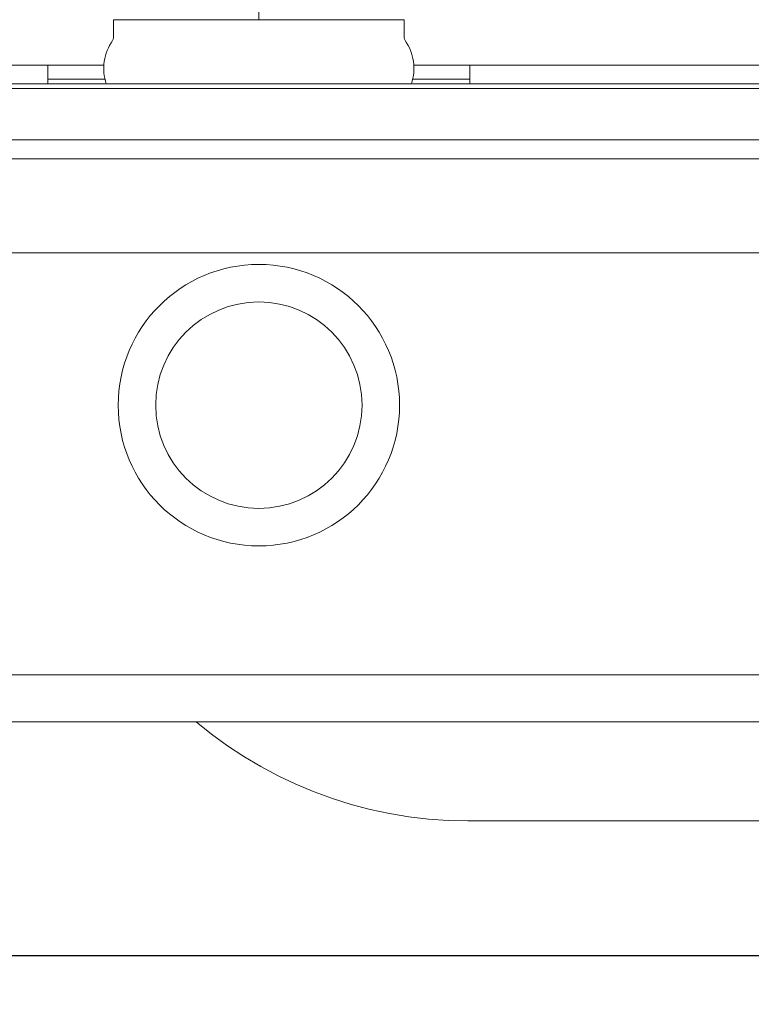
# Model space of a CAD drawing. Header units: millimetres. Extents: x 28291 to 177760, y -399809 to -170937.
# Tile 748 of 905: x 73828 to 73844, y -194641 to -194620. Entities that reach past the tile are written whole.
import ezdxf

# ---------------------------------------------------------------- set-up
doc = ezdxf.new("R2010")
doc.units = ezdxf.units.MM
doc.linetypes.add('DASHDOT', pattern=[25.4, 12.7, -6.35, 0, -6.35])
doc.layers.get('0').update_dxf_attribs({"lineweight": 0})
doc.layers.add('!! 0_ Istn-okna - wymienione', color=9, linetype='Continuous', lineweight=13, true_color=0x808080)
for name, color, linetype, lineweight in [('!! 0_ Istn-sciany', 3, 'Continuous', 30), ('!! 0_Osie', 1, 'DASHDOT', 13), ('0-osie-liniA', 14, 'DASHDOT', 5)]:
    doc.layers.add(name, color=color, linetype=linetype, lineweight=lineweight)
doc.layers.add('!!_@ wypos sanit nd', color=7, linetype='Continuous', lineweight=0, plot=False)
doc.styles.add('TXT', font='simplex.shx')
doc.dimstyles.new('DIM50', dxfattribs={"dimscale": 5, "dimtxt": 2.5, "dimasz": 1.5, "dimexe": 0, "dimexo": 0, "dimgap": 0.5, "dimtad": 1, "dimdec": 4, "dimrnd": 0.5, "dimdsep": 46, "dimtxsty": 'TXT', "dimblk1": 'TICK1', "dimblk2": 'TICK1', "dimsah": 1, "dimcen": 0, "dimse1": 1, "dimse2": 1, "dimclrd": 1, "dimclre": 7, "dimclrt": 9, "dimadec": 0, "dimazin": 0, "dimtfac": 1, "dimtdec": 4, "dimtmove": 2, "dimatfit": 3, "dimldrblk": 'TICK1', "dimfxl": 1, "dimtolj": 1, "dimarcsym": 0})

# ---------------------------------------------------------------- blocks, each defined once
blk = doc.blocks.new('A$Cff2eaf8b')
for points in [[(-0.18941, 0.08863), (-0.04454, 0.08863), (-0.04035, 0.08853), (-0.03617, 0.08824), (-0.032, 0.08775), (-0.02786, 0.08707), (-0.02376, 0.08619), (-0.0197, 0.08513), (-0.0157, 0.08388), (-0.01176, 0.08244), (-0.00789, 0.08082), (-0.0041, 0.07902), (-0.0004, 0.07705), (0.0032, 0.0749), (0.0067, 0.0726), (0.01009, 0.07012), (0.01337, 0.0675)], [(0.16493, 0.0675), (-0.16477, 0.0675)], [(-0.11847, -0.0325), (-0.11847, 0.0575), (0.11153, 0.0575), (0.11153, -0.0325)], [(-0.16, -0.0355), (-0.16, -0.0325), (0.16, -0.0325), (0.16, -0.0355)], [(0.16, -0.0555), (0.157, -0.0525), (0.16, -0.0525), (-0.16, -0.0525), (-0.157, -0.0525), (-0.16, -0.0555)], [(0.10602, -0.0525), (0.10602, -0.05658), (-0.11847, -0.05658)], [(-0.045, -0.0725), (-0.045, -0.0685)], [(0.045, -0.0685), (0.045, -0.0725)], [(-0.03305, -0.0725), (-0.16, -0.0725), (-0.16, -0.0695)], [(-0.045, -0.0695), (-0.03283, -0.0695)], [(0.03283, -0.0695), (0.045, -0.0695)], [(0.16, -0.0695), (0.16, -0.0725), (0.03305, -0.0725)]]:
    blk.add_lwpolyline(points)
blk.add_lwpolyline([(-0.11847, -0.0685), (0.11153, -0.0685), (0.11153, -0.0675), (-0.11847, -0.0675)], close=True)
blk.add_lwpolyline([(-0.04, -0.0685), (-0.03255, -0.0685, 0.236962), (-0.03118, -0.07775, -0.154353), (-0.031, -0.07832), (-0.031, -0.08218), (0.031, -0.08218), (0.031, -0.07832, -0.154353), (0.03118, -0.07775, 0.236962), (0.03255, -0.0685), (0.04, -0.0685)], format="xyb")
for radius in [0.03, 0.022]:
    blk.add_circle((0, 0), radius)
blk = doc.blocks.new('A$C6ce7c513')
at = {"lineweight": 0}
blk.add_lwpolyline([(0, 0), (0, -0.00246)], dxfattribs=at)
blk = doc.blocks.new('BLOK OSI')
at = {"layer": '0-osie-liniA', "ltscale": 5}
blk.add_lwpolyline([(48639.25763, -194702.0883), (55442.2848, -194702.0883)], dxfattribs=at)
blk = doc.blocks.new('TICK1')
at = {"color": 0}
for p, q in [((0, -1.4), (0, 1.4)), ((0, 0), (-1, 0))]:
    blk.add_line(p, q, dxfattribs=at)
at = {"color": 2}
blk.add_line((-1, -1), (1, 1), dxfattribs=at)
blk = doc.blocks.new('*D1913')
at = {"layer": '!! 0_ Istn-okna - wymienione', "color": 1, "lineweight": -2, "transparency": 16777216}
blk.add_line((73777.923, -194606.38), (74084.923, -194606.38), dxfattribs=at)
at = {"layer": 'DEFPOINTS', "color": 0, "transparency": 16777216}
for p in [(74092.423, -194606.38), (73770.423, -194639.588), (74092.423, -194639.588)]:
    blk.add_point(p, dxfattribs=at)
at = {"layer": '!! 0_ Istn-okna - wymienione', "color": 1, "lineweight": -2, "transparency": 16777216, "xscale": 7.5, "yscale": 7.5, "zscale": 7.5, "rotation": 180}
blk.add_blockref('TICK1', (73770.423, -194606.38), dxfattribs=at)
at = {"layer": '!! 0_ Istn-okna - wymienione', "color": 1, "lineweight": -2, "transparency": 16777216, "xscale": 7.5, "yscale": 7.5, "zscale": 7.5}
blk.add_blockref('TICK1', (74092.423, -194606.38), dxfattribs=at)
at = {"layer": '!! 0_ Istn-okna - wymienione', "color": 9, "transparency": 16777216, "insert": (73931.423, -194597.63), "char_height": 12.5, "attachment_point": 5, "style": 'TXT'}
blk.add_mtext('\\A1;322', dxfattribs=at)

msp = doc.modelspace()

# ---------------------------------------------------------------- linework, layer by layer
at = {"layer": '!! 0_ Istn-sciany'}
msp.add_lwpolyline([(73814.42327, -194639.5883), (74092.42327, -194639.5883)], dxfattribs=at)

# ---------------------------------------------------------------- block references
at = {"layer": '!! 0_ Istn-okna - wymienione', "xscale": 100, "yscale": 100, "zscale": 100, "rotation": 180}
msp.add_blockref('A$C6ce7c513', (73833.4231, -194619.6373), dxfattribs=at)
at = {"layer": '!! 0_Osie'}
msp.add_blockref('BLOK OSI', (22443.71185, 61.46017), dxfattribs=at)
at = {"layer": '!!_@ wypos sanit nd', "xscale": 100, "yscale": 100, "zscale": 100, "rotation": 180}
msp.add_blockref('A$Cff2eaf8b', (73833.4231, -194627.8553), dxfattribs=at)

# ---------------------------------------------------------------- dimensions: what is measured, and where the dimension line sits
at = {"layer": '!! 0_ Istn-okna - wymienione'}
dim = msp.add_linear_dim(base=(74092.42327, -194606.38034), p1=(73770.42327, -194639.5883), p2=(74092.42327, -194639.5883), dimstyle='DIM50', dxfattribs=at)
dim.commit()
dim.dimension.update_dxf_attribs({"geometry": '*D1913', "text_midpoint": (73931.42327, -194597.63034)})

doc.saveas('drawing.dxf')
